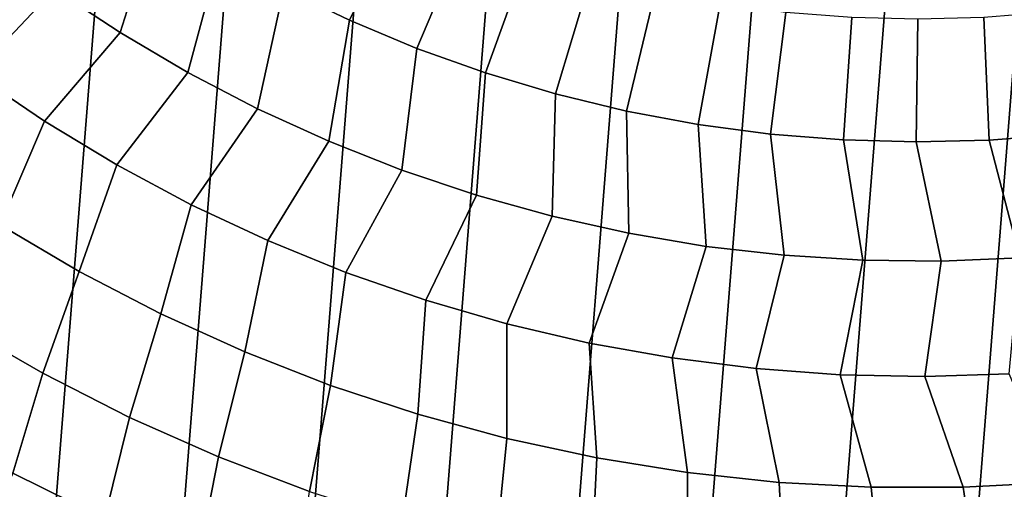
# Model space of a CAD drawing. Header units: metres. Extents: x -167 to 28, y -27 to 27.
# Tile 244 of 303: x -9.56 to 0.93, y -18.44 to -13.43. Entities that reach past the tile are written whole.
import ezdxf

# ---------------------------------------------------------------- set-up
doc = ezdxf.new("R2010")
doc.units = ezdxf.units.M
doc.layers.add('solid_12_065_021_XXX', color=7, linetype='CONTINUOUS')

msp = doc.modelspace()

# ---------------------------------------------------------------- linework, layer by layer
at = {"layer": 'solid_12_065_021_XXX'}
for points in [[(-6.976521, -25.666178, 0.2), (-2.851502, 26.444155, 0.2), (-1.438912, 26.558498, 0.2), (-5.599999, -26.00124, 0.2)], [(-5.599999, -26.00124, 0.2), (-1.438912, 26.558498, 0.2), (-0.022623, 26.597439, 0.2), (-4.207098, -26.262609, 0.2)], [(-4.207098, -26.262609, 0.2), (-0.022623, 26.597439, 0.2), (1.392003, 26.561003, 0.2), (-2.802653, -26.449375, 0.2)], [(2.802653, 26.449375, 0.2), (-1.392003, -26.561003, 0.2), (-2.802653, -26.449375, 0.2), (1.392003, 26.561003, 0.2)], [(-8.333064, -25.258354, 0.2), (-4.255505, 26.254814, 0.2), (-2.851502, 26.444155, 0.2), (-6.976521, -25.666178, 0.2)], [(4.207098, 26.262609, 0.2), (0.022623, -26.597439, 0.2), (-1.392003, -26.561003, 0.2), (2.802653, 26.449375, 0.2)], [(-9.666076, -24.778851, 0.2), (-5.647253, 25.991018, 0.2), (-4.255505, 26.254814, 0.2), (-8.333064, -25.258354, 0.2)], [(5.599999, 26.00124, 0.2), (1.438912, -26.558498, 0.2), (0.022623, -26.597439, 0.2), (4.207098, 26.262609, 0.2)], [(-10.971596, -24.229086, 0.2), (-7.02309, 25.653473, 0.2), (-5.647253, 25.991018, 0.2), (-9.666076, -24.778851, 0.2)], [(-12.24579, -23.610701, 0.2), (-8.378925, 25.243179, 0.2), (-7.02309, 25.653473, 0.2), (-10.971596, -24.229086, 0.2)], [(-13.485169, -22.925415, 0.2), (-9.71078, 24.761368, 0.2), (-8.378925, 25.243179, 0.2), (-12.24579, -23.610701, 0.2)], [(-8.491316, -13.571345, 139.928345), (-8.091561, -12.318208, 140.70462), (-8.730199, -11.874142, 140.70462), (-9.188969, -13.109033, 139.928345)], [(-6.748512, -13.10226, 140.70462), (-6.04784, -13.440062, 140.70462), (-5.469637, -12.265482, 141.415771), (-6.105803, -11.961528, 141.415771)], [(-6.04784, -13.440062, 140.70462), (-5.330321, -13.740425, 140.70462), (-4.818397, -12.53563, 141.415771), (-5.469637, -12.265482, 141.415771)], [(-7.770455, -13.996567, 139.928345), (-7.430386, -12.727961, 140.70462), (-8.091561, -12.318208, 140.70462), (-8.491316, -13.571345, 139.928345)], [(-5.330321, -13.740425, 140.70462), (-4.597954, -14.002515, 140.70462), (-4.153876, -12.771229, 141.415771), (-4.818397, -12.53563, 141.415771)], [(-10.758614, -13.469595, 139.088928), (-10.041112, -14.012631, 139.088928), (-9.188969, -13.109033, 139.928345), (-9.861506, -12.61089, 139.928345)], [(-7.028358, -14.383534, 139.928345), (-6.748512, -13.10226, 140.70462), (-7.430386, -12.727961, 140.70462), (-7.770455, -13.996567, 139.928345)], [(-4.597954, -14.002515, 140.70462), (-3.85278, -14.2256, 140.70462), (-3.477906, -12.971628, 141.415771), (-4.153876, -12.771229, 141.415771)], [(-3.85278, -14.2256, 140.70462), (-3.096874, -14.409059, 140.70462), (-2.792351, -13.136276, 141.415771), (-3.477906, -12.971628, 141.415771)], [(-10.041112, -14.012631, 139.088928), (-9.296252, -14.517488, 139.088928), (-8.491316, -13.571345, 139.928345), (-9.188969, -13.109033, 139.928345)], [(-6.26705, -14.73119, 139.928345), (-6.04784, -13.440062, 140.70462), (-6.748512, -13.10226, 140.70462), (-7.028358, -14.383534, 139.928345)], [(-3.096874, -14.409059, 140.70462), (-2.332341, -14.552382, 140.70462), (-2.0991, -13.264718, 141.415771), (-2.792351, -13.136276, 141.415771)], [(-2.332341, -14.552382, 140.70462), (-1.561312, -14.655167, 140.70462), (-1.400064, -13.356601, 141.415771), (-2.0991, -13.264718, 141.415771)], [(-1.561312, -14.655167, 140.70462), (-0.785933, -14.71713, 140.70462), (-0.697168, -13.411672, 141.415771), (-1.400064, -13.356601, 141.415771)], [(-0.785933, -14.71713, 140.70462), (-0.008365, -14.738098, 140.70462), (0.007649, -13.429777, 141.415771), (-0.697168, -13.411672, 141.415771)], [(-0.008365, -14.738098, 140.70462), (0.769226, -14.718013, 140.70462), (0.712444, -13.410869, 141.415771), (0.007649, -13.429777, 141.415771)], [(0.769226, -14.718013, 140.70462), (1.544675, -14.65693, 140.70462), (1.415276, -13.354998, 141.415771), (0.712444, -13.410869, 141.415771)], [(-5.488615, -15.038583, 139.928345), (-5.330321, -13.740425, 140.70462), (-6.04784, -13.440062, 140.70462), (-6.26705, -14.73119, 139.928345)], [(-9.296252, -14.517488, 139.088928), (-8.526064, -14.98279, 139.088928), (-7.770455, -13.996567, 139.928345), (-8.491316, -13.571345, 139.928345)], [(-4.695178, -15.304874, 139.928345), (-4.597954, -14.002515, 140.70462), (-5.330321, -13.740425, 140.70462), (-5.488615, -15.038583, 139.928345)], [(-9.77254, -15.619674, 138.188522), (-9.296252, -14.517488, 139.088928), (-10.041112, -14.012631, 139.088928), (-10.589993, -15.077427, 138.188522)], [(-8.526064, -14.98279, 139.088928), (-7.732645, -15.40727, 139.088928), (-7.028358, -14.383534, 139.928345), (-7.770455, -13.996567, 139.928345)], [(-3.888909, -15.529336, 139.928345), (-3.85278, -14.2256, 140.70462), (-4.597954, -14.002515, 140.70462), (-4.695178, -15.304874, 139.928345)], [(-3.072011, -15.711353, 139.928345), (-3.096874, -14.409059, 140.70462), (-3.85278, -14.2256, 140.70462), (-3.888909, -15.529336, 139.928345)], [(-7.732645, -15.40727, 139.088928), (-6.918158, -15.789771, 139.088928), (-6.26705, -14.73119, 139.928345), (-7.028358, -14.383534, 139.928345)], [(-2.246716, -15.85043, 139.928345), (-2.332341, -14.552382, 140.70462), (-3.096874, -14.409059, 140.70462), (-3.072011, -15.711353, 139.928345)], [(-8.927387, -16.117645, 138.188522), (-8.526064, -14.98279, 139.088928), (-9.296252, -14.517488, 139.088928), (-9.77254, -15.619674, 138.188522)], [(-1.415282, -15.946186, 139.928345), (-1.561312, -14.655167, 140.70462), (-2.332341, -14.552382, 140.70462), (-2.246716, -15.85043, 139.928345)], [(-0.579979, -15.998359, 139.928345), (-0.785933, -14.71713, 140.70462), (-1.561312, -14.655167, 140.70462), (-1.415282, -15.946186, 139.928345)], [(1.926294, -15.892553, 139.928345), (1.544675, -14.65693, 140.70462), (0.769226, -14.718013, 140.70462), (1.093095, -15.971506, 139.928345)], [(-6.918158, -15.789771, 139.088928), (-6.084821, -16.129251, 139.088928), (-5.488615, -15.038583, 139.928345), (-6.26705, -14.73119, 139.928345)], [(0.256909, -16.006807, 139.928345), (-0.008365, -14.738098, 140.70462), (-0.785933, -14.71713, 140.70462), (-0.579979, -15.998359, 139.928345)], [(1.093095, -15.971506, 139.928345), (0.769226, -14.718013, 140.70462), (-0.008365, -14.738098, 140.70462), (0.256909, -16.006807, 139.928345)], [(-8.05693, -16.569933, 138.188522), (-7.732645, -15.40727, 139.088928), (-8.526064, -14.98279, 139.088928), (-8.927387, -16.117645, 138.188522)], [(-6.084821, -16.129251, 139.088928), (-5.234905, -16.424784, 139.088928), (-4.695178, -15.304874, 139.928345), (-5.488615, -15.038583, 139.928345)], [(-5.234905, -16.424784, 139.088928), (-4.370727, -16.675566, 139.088928), (-3.888909, -15.529336, 139.928345), (-4.695178, -15.304874, 139.928345)], [(-7.163633, -16.97525, 138.188522), (-6.918158, -15.789771, 139.088928), (-7.732645, -15.40727, 139.088928), (-8.05693, -16.569933, 138.188522)], [(-9.77254, -15.619674, 138.188522), (-10.214464, -16.685764, 137.229401), (-9.31614, -17.203474, 137.229401), (-8.927387, -16.117645, 138.188522)], [(-4.370727, -16.675566, 139.088928), (-3.494639, -16.880915, 139.088928), (-3.072011, -15.711353, 139.928345), (-3.888909, -15.529336, 139.928345)], [(-3.494639, -16.880915, 139.088928), (-2.60903, -17.040268, 139.088928), (-2.246716, -15.85043, 139.928345), (-3.072011, -15.711353, 139.928345)], [(-6.250032, -17.332451, 138.188522), (-6.084821, -16.129251, 139.088928), (-6.918158, -15.789771, 139.088928), (-7.163633, -16.97525, 138.188522)], [(-2.60903, -17.040268, 139.088928), (-1.716313, -17.153193, 139.088928), (-1.415282, -15.946186, 139.928345), (-2.246716, -15.85043, 139.928345)], [(-1.716313, -17.153193, 139.088928), (-0.818919, -17.219383, 139.088928), (-0.579979, -15.998359, 139.928345), (-1.415282, -15.946186, 139.928345)], [(-0.818919, -17.219383, 139.088928), (0.080706, -17.238655, 139.088928), (0.256909, -16.006807, 139.928345), (-0.579979, -15.998359, 139.928345)], [(0.080706, -17.238655, 139.088928), (0.980111, -17.21096, 139.088928), (1.093095, -15.971506, 139.928345), (0.256909, -16.006807, 139.928345)], [(-8.927387, -16.117645, 138.188522), (-9.31614, -17.203474, 137.229401), (-8.391651, -17.672867, 137.229401), (-8.05693, -16.569933, 138.188522)], [(-5.318715, -17.640522, 138.188522), (-5.234905, -16.424784, 139.088928), (-6.084821, -16.129251, 139.088928), (-6.250032, -17.332451, 138.188522)], [(-4.372321, -17.898592, 138.188522), (-4.370727, -16.675566, 139.088928), (-5.234905, -16.424784, 139.088928), (-5.318715, -17.640522, 138.188522)], [(-8.05693, -16.569933, 138.188522), (-8.391651, -17.672867, 137.229401), (-7.443594, -18.092621, 137.229401), (-7.163633, -16.97525, 138.188522)], [(-3.413534, -18.105927, 138.188522), (-3.494639, -16.880915, 139.088928), (-4.370727, -16.675566, 139.088928), (-4.372321, -17.898592, 138.188522)], [(-10.214464, -16.685764, 137.229401), (-10.582845, -17.735844, 136.214035), (-9.63355, -18.268866, 136.214035), (-9.31614, -17.203474, 137.229401)], [(-2.445071, -18.261938, 138.188522), (-2.60903, -17.040268, 139.088928), (-3.494639, -16.880915, 139.088928), (-3.413534, -18.105927, 138.188522)], [(-7.163633, -16.97525, 138.188522), (-7.443594, -18.092621, 137.229401), (-6.474629, -18.461559, 137.229401), (-6.250032, -17.332451, 138.188522)], [(-1.469678, -18.366186, 138.188522), (-1.716313, -17.153193, 139.088928), (-2.60903, -17.040268, 139.088928), (-2.445071, -18.261938, 138.188522)], [(-9.31614, -17.203474, 137.229401), (-9.63355, -18.268866, 136.214035), (-8.657485, -18.751125, 136.214035), (-8.391651, -17.672867, 137.229401)], [(-0.490118, -18.418375, 138.188522), (-0.818919, -17.219383, 139.088928), (-1.716313, -17.153193, 139.088928), (-1.469678, -18.366186, 138.188522)], [(0.49083, -18.418356, 138.188522), (0.080706, -17.238655, 139.088928), (-0.818919, -17.219383, 139.088928), (-0.490118, -18.418375, 138.188522)], [(1.470387, -18.366129, 138.188522), (0.980111, -17.21096, 139.088928), (0.080706, -17.238655, 139.088928), (0.49083, -18.418356, 138.188522)], [(-6.250032, -17.332451, 138.188522), (-6.474629, -18.461559, 137.229401), (-5.487479, -18.778646, 137.229401), (-5.318715, -17.640522, 138.188522)], [(-8.391651, -17.672867, 137.229401), (-8.657485, -18.751125, 136.214035), (-7.657365, -19.18128, 136.214035), (-7.443594, -18.092621, 137.229401)], [(-5.318715, -17.640522, 138.188522), (-5.487479, -18.778646, 137.229401), (-4.484917, -19.042992, 137.229401), (-4.372321, -17.898592, 138.188522)], [(-4.372321, -17.898592, 138.188522), (-4.484917, -19.042992, 137.229401), (-3.469759, -19.253851, 137.229401), (-3.413534, -18.105927, 138.188522)], [(-7.443594, -18.092621, 137.229401), (-7.657365, -19.18128, 136.214035), (-6.635967, -19.558136, 136.214035), (-6.474629, -18.461559, 137.229401)], [(-3.413534, -18.105927, 138.188522), (-3.469759, -19.253851, 137.229401), (-2.444855, -19.410633, 137.229401), (-2.445071, -18.261938, 138.188522)], [(-9.63355, -18.268866, 136.214035), (-10.032396, -19.23023, 135.144974), (-9.007349, -19.731153, 135.144974), (-8.657485, -18.751125, 136.214035)], [(-2.445071, -18.261938, 138.188522), (-2.444855, -19.410633, 137.229401), (-1.413085, -19.512897, 137.229401), (-1.469678, -18.366186, 138.188522)], [(-1.469678, -18.366186, 138.188522), (-1.413085, -19.512897, 137.229401), (-0.377345, -19.560358, 137.229401), (-0.490118, -18.418375, 138.188522)], [(-0.490118, -18.418375, 138.188522), (-0.377345, -19.560358, 137.229401), (0.659454, -19.552881, 137.229401), (0.49083, -18.418356, 138.188522)], [(0.49083, -18.418356, 138.188522), (0.659454, -19.552881, 137.229401), (1.694401, -19.490486, 137.229401), (1.470387, -18.366129, 138.188522)]]:
    msp.add_3dface(points, dxfattribs=at)

doc.saveas('drawing.dxf')
